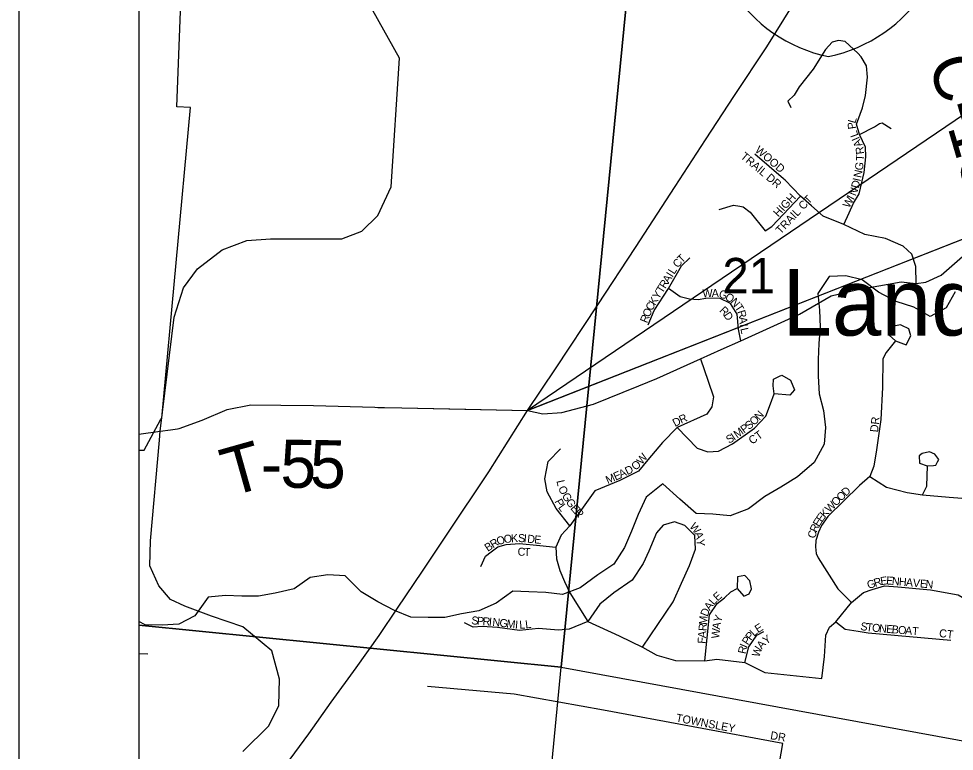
# Model space of a CAD drawing. Extents: x 0 to 34, y -4 to 22.
# Drawn here: x 2 to 2.78, y 14.625 to 15.235 of the extents above; entities that cross this region are included whole.
import ezdxf

# ---------------------------------------------------------------- set-up
doc = ezdxf.new("R2010")
doc.units = 0
for name, color, linetype in [('GM_X_City_Street', 7, 'Continuous'), ('GM_X_Corporation', 7, 'Continuous'), ('GM_X_County_Road', 7, 'Continuous'), ('GM_X_County_Road_Text', 7, 'Continuous'), ('GM_X_Interstate_Route', 7, 'Continuous'), ('GM_X_Interstate_Shield', 7, 'Continuous'), ('GM_X_Minor_River', 7, 'Continuous'), ('GM_X_Section', 7, 'Continuous'), ('GM_X_Section_Text', 7, 'Continuous'), ('GM_X_Township_Road', 7, 'Continuous'), ('GM_X_Township_Road_Text', 7, 'Continuous'), ('GM_X_Township_Subdivision', 7, 'Continuous'), ('GM_X_Township_Subdivision_Text', 7, 'Continuous'), ('GM_X_Unincorporated_Text', 7, 'Continuous'), ('SH_Data', 7, 'Continuous'), ('SH_Text', 7, 'Continuous'), ('SN_P_Text', 7, 'Continuous'), ('TX_P_100', 7, 'Continuous')]:
    doc.layers.add(name, color=color, linetype=linetype)

msp = doc.modelspace()

# ---------------------------------------------------------------- linework, layer by layer
at = {"layer": 'GM_X_City_Street'}
msp.add_lwpolyline([(2.1, 14.88889), (2.11793, 14.8915), (2.12638, 14.89252)], dxfattribs=at)
at = {"layer": 'GM_X_Corporation'}
msp.add_lwpolyline([(2.1, 18.31673), (2.1, 14.87547), (2.10462, 14.87567), (2.11825, 14.9007), (2.11921, 14.9021), (2.14326, 15.16102), (2.1318, 15.16159), (2.14466, 15.49475), (2.17937, 15.49536), (2.18562, 15.85514)], dxfattribs=at)
at = {"layer": 'GM_X_County_Road'}
msp.add_lwpolyline([(2.18675, 14.62469), (2.20845, 14.6459), (2.21684, 14.66293), (2.21733, 14.68488), (2.21091, 14.70857), (2.18675, 14.72831), (2.1606, 14.73719), (2.1384, 14.74558), (2.12656, 14.75125), (2.11669, 14.7626), (2.10929, 14.77937), (2.10979, 14.80009), (2.11744, 14.88402), (2.11793, 14.8915), (2.12952, 14.98623), (2.13717, 15.01066), (2.149, 15.02645), (2.16944, 15.04246), (2.18995, 15.05013), (2.20971, 15.05148), (2.26918, 15.05161), (2.28602, 15.05784), (2.29927, 15.07109), (2.31037, 15.09492), (2.31728, 15.20201), (2.29503, 15.24176)], dxfattribs=at)
at = {"layer": 'GM_X_Interstate_Route'}
msp.add_lwpolyline([(2.22223, 14.61282), (2.24176, 14.63943), (2.26047, 14.6658), (2.2811, 14.69427), (2.30037, 14.72116), (2.31553, 14.74412), (2.33647, 14.77472), (2.35689, 14.8056), (2.39163, 14.85759), (2.42403, 14.90852), (2.44738, 14.94339), (2.48241, 14.99671), (2.51385, 15.04448), (2.54696, 15.09516), (2.57234, 15.13397), (2.59636, 15.17092), (2.62338, 15.21157), (2.64521, 15.2467), (2.66514, 15.28026), (2.68454, 15.31411), (2.7029, 15.34958), (2.71797, 15.38084), (2.7303, 15.40786), (2.73605, 15.42073)], dxfattribs=at)
at = {"layer": 'GM_X_Interstate_Shield'}
for centre, start, end in [((2.69965, 15.32588), 165.80665, 258.46304), ((2.64965, 15.32588), 281.53696, 14.19335)]:
    msp.add_arc(centre, 0.125, start, end, dxfattribs=at)
at = {"layer": 'GM_X_Minor_River'}
msp.add_lwpolyline([(2.78023, 15.00752), (2.77274, 14.99416), (2.75937, 14.98694), (2.74573, 14.99469), (2.73101, 14.99951), (2.71629, 15.00726), (2.70292, 15.01742), (2.68927, 15.02062), (2.67536, 15.02009), (2.66573, 15.00592), (2.66734, 14.99229), (2.66788, 14.97812), (2.66681, 14.96449), (2.66601, 14.95113), (2.66602, 14.93723), (2.66709, 14.92253), (2.67057, 14.90863), (2.67218, 14.89446), (2.67111, 14.88056), (2.66282, 14.86532), (2.64892, 14.8533), (2.63501, 14.84474), (2.62163, 14.83699), (2.60799, 14.82683), (2.59274, 14.82095), (2.5783, 14.82229), (2.56439, 14.82283), (2.55074, 14.83486), (2.53683, 14.84742), (2.52292, 14.83646), (2.51623, 14.82202), (2.51062, 14.80813), (2.50473, 14.79449), (2.49591, 14.78059), (2.48253, 14.77177), (2.46782, 14.76082), (2.45311, 14.75547), (2.4392, 14.75707), (2.42502, 14.75761), (2.41164, 14.75814), (2.39773, 14.74825), (2.38329, 14.74184), (2.36884, 14.73917), (2.35493, 14.73623), (2.34129, 14.73623), (2.32684, 14.73649), (2.3132, 14.74211), (2.29929, 14.74932), (2.28537, 14.75761), (2.272, 14.77098), (2.25755, 14.77178), (2.24283, 14.76964), (2.22946, 14.76002), (2.21368, 14.75654), (2.19977, 14.75387), (2.18586, 14.75387), (2.17221, 14.75467), (2.15777, 14.75307), (2.1468, 14.73757), (2.13343, 14.73062), (2.11951, 14.72982), (2.10534, 14.73008), (2.1, 14.7329)], dxfattribs=at)
at = {"layer": 'GM_X_Section'}
for points in [[(2.1, 15.4645), (2.1, 14.72994), (2.45205, 14.69485), (2.52415, 15.42985)], [(3.22638, 15.37568), (2.52415, 15.42985), (2.45205, 14.69485), (3.15948, 14.56518), (3.22638, 15.2856)], [(2.1, 14.72994), (2.1, 14.1), (2.39471, 14.1), (2.45205, 14.69485)]]:
    msp.add_lwpolyline(points, close=True, dxfattribs=at)
at = {"layer": 'GM_X_Township_Road'}
for points in [[(2.58541, 14.95936), (2.60177, 14.96673), (2.65066, 14.98879), (2.67707, 15.00413), (2.69809, 15.00909), (2.73541, 15.0157), (2.7477, 15.01426), (2.75573, 15.01552), (2.76874, 15.02131), (2.78855, 15.03885), (2.8638, 15.08456)], [(2.46303, 14.90959), (2.47896, 14.91387), (2.51674, 14.9291), (2.53172, 14.93514), (2.56812, 14.95156), (2.58541, 14.95936)], [(2.1336, 14.89372), (2.15295, 14.90063), (2.17367, 14.90951), (2.1934, 14.91346), (2.21836, 14.91312)], [(2.21836, 14.91312), (2.24576, 14.91276), (2.29674, 14.91128), (2.29915, 14.91124)], [(2.29915, 14.91124), (2.30471, 14.91115), (2.3192, 14.91092), (2.37261, 14.9097)], [(2.37261, 14.9097), (2.42403, 14.90852), (2.43661, 14.90581), (2.45264, 14.9068), (2.46303, 14.90959)], [(2.12638, 14.89252), (2.13223, 14.89323), (2.1336, 14.89372)]]:
    msp.add_lwpolyline(points, dxfattribs=at)
at = {"layer": 'GM_X_Township_Subdivision'}
msp.add_line((2.1, 14.70611), (2.1077, 14.706), dxfattribs=at)
for points in [[(2.68744, 15.06353), (2.69208, 15.07325), (2.69552, 15.08132), (2.7003, 15.08909), (2.70441, 15.10674), (2.70583, 15.11973), (2.70547, 15.12782), (2.70059, 15.13844), (2.69804, 15.14716), (2.703, 15.16067), (2.7056, 15.17108), (2.70721, 15.18632), (2.70629, 15.19571), (2.70197, 15.20318), (2.69924, 15.20613), (2.68874, 15.21595), (2.68304, 15.21669), (2.67771, 15.21545), (2.67213, 15.20925), (2.66209, 15.19289), (2.65032, 15.17814), (2.64611, 15.17133), (2.6409, 15.16612), (2.64338, 15.16092)], [(2.70059, 15.13844), (2.71311, 15.14476), (2.71729, 15.14756), (2.71939, 15.14826), (2.72706, 15.14337)], [(2.63736, 15.10147), (2.61345, 15.12213)], [(2.7477, 15.01426), (2.74739, 15.02855), (2.7441, 15.03887), (2.73692, 15.04559), (2.72213, 15.05173), (2.70508, 15.05516), (2.68744, 15.06353), (2.67025, 15.07041), (2.66054, 15.07893), (2.65142, 15.087), (2.63871, 15.1003), (2.63736, 15.10147)], [(2.6008, 15.07866), (2.60374, 15.07818), (2.60941, 15.0737), (2.62197, 15.0583), (2.6275, 15.06174), (2.65142, 15.087)], [(2.58356, 15.07594), (2.59551, 15.07953), (2.6008, 15.07866)], [(2.52436, 14.97982), (2.52944, 14.99193), (2.5414, 15.01032), (2.55217, 15.029), (2.55919, 15.03573)], [(2.60177, 14.96673), (2.59977, 14.97636), (2.5985, 14.98894), (2.59297, 14.99761), (2.58385, 15.00225), (2.57249, 15.0018), (2.56607, 15.0009), (2.55904, 15.0012), (2.55112, 15.00314), (2.5414, 15.01032)], [(2.73595, 14.97934), (2.73479, 14.97988), (2.7277, 14.97852), (2.7252, 14.97143), (2.73045, 14.96659), (2.72292, 14.95693), (2.71999, 14.95156), (2.71982, 14.92767), (2.71838, 14.9011), (2.71486, 14.87576), (2.71249, 14.86219), (2.70919, 14.85356), (2.70057, 14.84612), (2.67412, 14.82026), (2.66882, 14.81271), (2.66632, 14.80739), (2.66431, 14.80037), (2.66384, 14.79511), (2.66457, 14.7896), (2.66626, 14.78596), (2.68263, 14.76012), (2.69392, 14.7487)], [(2.73058, 14.96659), (2.73948, 14.96335), (2.74339, 14.97075), (2.74167, 14.97669), (2.73595, 14.97934)], [(2.56812, 14.95156), (2.57456, 14.93312), (2.57899, 14.91991), (2.57756, 14.91165), (2.57334, 14.90551), (2.54856, 14.89456), (2.53645, 14.88209), (2.52416, 14.86749), (2.51632, 14.85805), (2.50083, 14.85039), (2.48017, 14.84166), (2.45916, 14.81246), (2.45203, 14.8048), (2.44758, 14.79483), (2.44811, 14.78503), (2.45096, 14.77541), (2.45488, 14.76633), (2.4592, 14.75687), (2.47407, 14.73282), (2.50035, 14.72093), (2.51968, 14.7115), (2.53121, 14.70516)], [(2.54856, 14.89456), (2.56539, 14.8773), (2.57406, 14.87411), (2.58295, 14.87479), (2.59481, 14.88072), (2.61305, 14.89394), (2.62263, 14.90398), (2.6265, 14.91424), (2.62946, 14.92247), (2.62864, 14.92911), (2.62894, 14.9348), (2.63172, 14.93607), (2.63387, 14.93706)], [(2.63387, 14.93706), (2.63588, 14.93798), (2.64302, 14.93391), (2.64635, 14.92586), (2.64263, 14.92135), (2.62959, 14.92247)], [(2.70919, 14.85356), (2.72305, 14.84468), (2.74018, 14.84036), (2.75317, 14.83847), (2.77538, 14.8364), (2.79307, 14.83509), (2.80455, 14.83527), (2.81566, 14.83998), (2.8309, 14.84732), (2.84126, 14.85598), (2.85161, 14.86727), (2.85763, 14.87744), (2.86413, 14.89523), (2.87518, 14.92501), (2.88216, 14.93306), (2.88605, 14.93709), (2.88981, 14.94044), (2.89234, 14.9419)], [(2.45916, 14.81246), (2.44776, 14.82706), (2.44045, 14.84095), (2.43832, 14.85182), (2.44117, 14.86607), (2.4515, 14.87657)], [(2.76557, 14.86576), (2.76667, 14.86786), (2.76343, 14.87212), (2.75892, 14.87408), (2.75287, 14.87282), (2.75031, 14.87078), (2.75053, 14.86461), (2.75695, 14.86251)], [(2.75317, 14.83847), (2.75675, 14.84556), (2.75709, 14.86251), (2.76215, 14.86292), (2.76418, 14.86309), (2.76557, 14.86576)], [(2.51968, 14.7115), (2.54522, 14.74918), (2.55216, 14.7648), (2.55885, 14.77943), (2.56405, 14.79306), (2.56331, 14.80446), (2.55513, 14.81289), (2.54646, 14.81586), (2.53704, 14.81313), (2.53133, 14.80669), (2.52514, 14.79157), (2.52043, 14.78116), (2.51101, 14.76728), (2.49589, 14.75662), (2.48424, 14.74745), (2.47407, 14.73282), (2.45871, 14.72663), (2.44978, 14.72563), (2.43318, 14.72712), (2.41731, 14.72539), (2.39897, 14.72786), (2.38608, 14.72861), (2.37864, 14.72811), (2.37145, 14.73183)], [(2.39353, 14.79078), (2.39914, 14.795), (2.40626, 14.79714), (2.41731, 14.79795), (2.43422, 14.79625), (2.44758, 14.79483)], [(2.38507, 14.77862), (2.38899, 14.78735), (2.39353, 14.79078)], [(2.5716, 14.70014), (2.57545, 14.73848), (2.58208, 14.7479), (2.58817, 14.75251), (2.59347, 14.7577), (2.59868, 14.76041), (2.60407, 14.7539), (2.60873, 14.75583), (2.61045, 14.76007), (2.60913, 14.76665), (2.60508, 14.77121), (2.59891, 14.76999), (2.59868, 14.76054)], [(2.69392, 14.7487), (2.70388, 14.75693), (2.71105, 14.75946), (2.72128, 14.76251), (2.73257, 14.76171), (2.75965, 14.75932), (2.78276, 14.75507), (2.80056, 14.74485), (2.81211, 14.7325), (2.82008, 14.72254), (2.83031, 14.70607), (2.83986, 14.68987)], [(2.53121, 14.70516), (2.53183, 14.70481), (2.5472, 14.70035), (2.5716, 14.70014), (2.58161, 14.70149), (2.60508, 14.69865), (2.62167, 14.69043), (2.66921, 14.68534), (2.67151, 14.70362), (2.67254, 14.72148), (2.67559, 14.72825), (2.68077, 14.73263), (2.69392, 14.7487)], [(2.68077, 14.73263), (2.68864, 14.7266), (2.6994, 14.72481), (2.70792, 14.72331), (2.77653, 14.71733)], [(2.60508, 14.69865), (2.60834, 14.71169), (2.6151, 14.72137), (2.62093, 14.72451)], [(2.63668, 14.63132), (2.48718, 14.65895), (2.41278, 14.67241), (2.34075, 14.67879)], [(2.62393, 14.56897), (2.63267, 14.60888), (2.63668, 14.63132)]]:
    msp.add_lwpolyline(points, dxfattribs=at)
at = {"layer": 'SH_Data'}
for p, q in [((2, 21), (2, 14)), ((2.1, 20.9), (2.1, 14.1)), ((2.45264, 14.9068), (2.47896, 14.91387)), ((2.3192, 14.91092), (2.42403, 14.90852)), ((2.42403, 14.90852), (2.43661, 14.90581)), ((2.43661, 14.90581), (2.45264, 14.9068))]:
    msp.add_line(p, q, dxfattribs=at)
at = {"layer": 'SH_Text'}
msp.add_line((3.22638, 15.22445), (2.42403, 14.90852), dxfattribs=at)
at = {"layer": 'SN_P_Text'}
msp.add_lwpolyline([(8.9, 14.1), (8.9, 20.9), (2.1, 20.9), (2.1, 14.1)], close=True, dxfattribs=at)
at = {"layer": 'TX_P_100'}
msp.add_lwpolyline([(3.22638, 15.45282), (2.42403, 14.90852), (3.22638, 15.22445)], close=True, dxfattribs=at)

# ---------------------------------------------------------------- texts
at = {"layer": 'GM_X_County_Road_Text'}
msp.add_text('C-15', height=0.04, rotation=286.37047, dxfattribs=at).set_placement((2.75786, 15.19905))
at = {"layer": 'GM_X_Section_Text'}
msp.add_text('21', height=0.029444, rotation=0.00001, dxfattribs=at).set_placement((2.58636, 15.00623))
at = {"layer": 'GM_X_Township_Road_Text'}
for s, rotation, p in [('T', 15.74525, (2.17569, 14.83665)), ('5', 359.37029, (2.21793, 14.84438)), ('5', 359.19857, (2.24253, 14.84411)), ('-', 0.02342, (2.20162, 14.84437))]:
    msp.add_text(s, height=0.04, rotation=rotation, dxfattribs=at).set_placement(p)
at = {"layer": 'GM_X_Township_Subdivision_Text'}
for s, height, rotation, p in [('P', 0.00667, 98.30785, (2.69783, 15.14338)), ('L', 0.00667, 74.26095, (2.6971, 15.14729)), ('L', 0.00667, 109.52338, (2.69977, 15.13759)), ('I', 0.00667, 113.14119, (2.70088, 15.13499)), ('A', 0.00667, 113.84113, (2.70324, 15.12965)), ('TRAIL DR', 0.006667, 320.08143, (2.60092, 15.11928)), ('WOOD', 0.006667, 319.68357, (2.61298, 15.12455)), ('R', 0.00667, 97.58106, (2.7045, 15.12243)), ('T', 0.00667, 86.48176, (2.70426, 15.11634)), ('N', 0.00667, 78.22266, (2.70191, 15.102)), ('G', 0.00667, 81.98697, (2.70319, 15.10821)), ('D', 0.00667, 77.12311, (2.6999, 15.09327)), ('I', 0.00667, 76.94968, (2.70121, 15.09898)), ('N', 0.00667, 68.45973, (2.69742, 15.08676)), ('HIGH', 0.006667, 47.29375, (2.63296, 15.0693)), ('TRAIL CT', 0.006667, 46.92942, (2.63489, 15.05502)), ('W', 0.00667, 61.60018, (2.69203, 15.07668)), ('I', 0.00667, 61.61676, (2.69566, 15.08339)), ('T', 0.00667, 43.80248, (2.55254, 15.03089)), ('C', 0.00667, 52.54244, (2.54951, 15.0269)), ('I', 0.00667, 58.16665, (2.54466, 15.01907)), ('L', 0.00667, 58.17415, (2.5462, 15.02156)), ('R', 0.00667, 58.1697, (2.53878, 15.0096)), ('A', 0.00667, 58.1591, (2.54156, 15.01408)), ('Y', 0.00667, 58.1591, (2.53321, 15.00062)), ('T', 0.00667, 58.18209, (2.5363, 15.00561)), ('W', 0.00667, 2.01781, (2.56987, 15.00282)), ('A', 0.00667, 0.34976, (2.57744, 15.00309)), ('G', 0.00667, 340.20359, (2.5827, 15.00323)), ('C', 0.00667, 62.01181, (2.52771, 14.99107)), ('K', 0.00667, 58.39535, (2.53014, 14.99563)), ('O', 0.00667, 328.98378, (2.58791, 15.00139)), ('N', 0.00667, 311.53552, (2.59252, 14.99871)), ('O', 0.00667, 67.69119, (2.52556, 14.9858)), ('R', 0.00667, 316.40807, (2.58336, 14.9913)), ('D', 0.00667, 303.50216, (2.58693, 14.98797)), ('T', 0.00667, 302.73523, (2.59625, 14.99453)), ('R', 0.00667, 287.43661, (2.59859, 14.99101)), ('R', 0.00667, 68.04524, (2.52359, 14.98091)), ('A', 0.00667, 276.21952, (2.6001, 14.98631)), ('I', 0.00667, 277.46088, (2.60075, 14.98032)), ('L', 0.00667, 282.59328, (2.60125, 14.97677)), ('R', 0.00667, 23.90331, (2.55197, 14.89752)), ('N', 0.00667, 47.48634, (2.61712, 14.90006)), ('D', 0.00667, 28.35404, (2.54693, 14.89479)), ('P', 0.00667, 35.85746, (2.60435, 14.88931)), ('S', 0.00667, 37.45495, (2.60832, 14.89218)), ('O', 0.00667, 45.19016, (2.61278, 14.89568)), ('DR', 0.006667, 83.982, (2.71594, 14.89023)), ('I', 0.00667, 35.23056, (2.59618, 14.88345)), ('M', 0.00667, 35.79728, (2.59864, 14.88519)), ('CT', 0.006667, 35.54358, (2.61107, 14.88003)), ('S', 0.00667, 31.60571, (2.5918, 14.88074)), ('W', 0.00667, 51.04751, (2.51927, 14.86308)), ('O', 0.00667, 40.73107, (2.51391, 14.8583)), ('E', 0.00667, 24.42348, (2.49735, 14.85012)), ('A', 0.00667, 25.73401, (2.50177, 14.85213)), ('D', 0.00667, 26.16711, (2.50711, 14.8547)), ('L', 0.00667, 282.47252, (2.44802, 14.84994)), ('M', 0.00667, 23.68881, (2.49082, 14.84725)), ('O', 0.00667, 291.76547, (2.44938, 14.84423)), ('D', 0.00667, 44.26664, (2.68937, 14.83667)), ('P', 0.00667, 297.15156, (2.44633, 14.83298)), ('G', 0.00667, 303.14924, (2.45223, 14.8375)), ('G', 0.00667, 304.11771, (2.4555, 14.83249)), ('O', 0.00667, 44.2736, (2.68096, 14.82848)), ('O', 0.00667, 44.24269, (2.68516, 14.83257)), ('L', 0.00667, 307.27843, (2.44914, 14.82773)), ('E', 0.00667, 310.77053, (2.4593, 14.82696)), ('R', 0.00667, 310.39322, (2.46236, 14.82341)), ('K', 0.00667, 49.48641, (2.67186, 14.81876)), ('W', 0.00667, 44.84543, (2.67557, 14.82311)), ('E', 0.00667, 58.13652, (2.66683, 14.81115)), ('E', 0.00667, 54.72594, (2.66924, 14.81505)), ('W', 0.00667, 308.48391, (2.55846, 14.81184)), ('R', 0.00667, 66.15093, (2.66481, 14.80654)), ('O', 0.00667, 18.87031, (2.39937, 14.79622)), ('O', 0.00667, 7.84883, (2.40459, 14.79804)), ('K', 0.00667, 2.75542, (2.41025, 14.79883)), ('S', 0.00667, 357.51282, (2.41595, 14.79911)), ('I', 0.00667, 354.48509, (2.42054, 14.79891)), ('D', 0.00667, 354.28506, (2.42346, 14.79863)), ('E', 0.00667, 354.45292, (2.42932, 14.79805)), ('A', 0.00667, 288.663, (2.56292, 14.8064)), ('C', 0.00667, 77.09456, (2.66373, 14.80171)), ('B', 0.00667, 33.52169, (2.39084, 14.79079)), ('R', 0.00667, 30.91377, (2.39518, 14.79367)), ('Y', 0.00667, 274.90159, (2.56471, 14.80125)), ('C', 0.00667, 357.8142, (2.41557, 14.78778)), ('T', 0.00667, 357.07482, (2.42082, 14.78758)), ('G', 0.00667, 17.32925, (2.70799, 14.75988)), ('R', 0.00667, 17.31345, (2.71359, 14.76163)), ('E', 0.00667, 8.11464, (2.71836, 14.76314)), ('E', 0.00667, 356.44582, (2.72265, 14.76379)), ('N', 0.00667, 354.6809, (2.72728, 14.7635)), ('H', 0.00667, 354.65914, (2.73312, 14.76296)), ('A', 0.00667, 354.67618, (2.73896, 14.76241)), ('V', 0.00667, 354.65914, (2.7448, 14.76187)), ('E', 0.00667, 354.66897, (2.75065, 14.76132)), ('N', 0.00667, 353.97841, (2.7553, 14.76089)), ('E', 0.00667, 41.09337, (2.58214, 14.74946)), ('L', 0.00667, 48.51848, (2.5792, 14.74611)), ('D', 0.00667, 67.73994, (2.57379, 14.73646)), ('A', 0.00667, 53.48415, (2.5758, 14.74151)), ('S', 0.00667, 355.46093, (2.37697, 14.73061)), ('P', 0.00667, 355.49407, (2.38165, 14.73024)), ('R', 0.00667, 355.47837, (2.38633, 14.72987)), ('I', 0.00667, 355.45047, (2.39159, 14.72945)), ('N', 0.00667, 354.76996, (2.3945, 14.72922)), ('G', 0.00667, 352.96715, (2.40028, 14.72869)), ('M', 0.00667, 352.89757, (2.40611, 14.72797)), ('I', 0.00667, 354.89007, (2.41334, 14.72708)), ('L', 0.00667, 3.01669, (2.4173, 14.7268)), ('L', 0.00667, 6.24623, (2.42239, 14.72708)), ('M', 0.00667, 85.67951, (2.57339, 14.72998)), ('Y', 0.00667, 72.00051, (2.58506, 14.73148)), ('R', 0.00667, 85.68735, (2.57299, 14.72472)), ('W', 0.00667, 84.61226, (2.58362, 14.71845)), ('A', 0.00667, 82.17281, (2.58433, 14.72597)), ('L', 0.00667, 42.75879, (2.61277, 14.72007)), ('E', 0.00667, 32.46281, (2.61596, 14.72306)), ('S', 0.00667, 350.7263, (2.70097, 14.7259)), ('T', 0.00667, 353.08809, (2.7059, 14.7251)), ('O', 0.00667, 355.20641, (2.71082, 14.72451)), ('N', 0.00667, 355.30818, (2.71668, 14.72402)), ('E', 0.00667, 355.29535, (2.72253, 14.72354)), ('B', 0.00667, 355.31759, (2.72721, 14.72315)), ('O', 0.00667, 355.29625, (2.73247, 14.72272)), ('A', 0.00667, 355.30818, (2.73832, 14.72224)), ('T', 0.00667, 355.29535, (2.74417, 14.72176)), ('CT', 0.006667, 353.28047, (2.76661, 14.72004)), ('F', 0.00667, 85.67883, (2.5722, 14.71418)), ('A', 0.00667, 85.69154, (2.57255, 14.71887)), ('P', 0.00667, 56.51453, (2.60759, 14.71275)), ('P', 0.00667, 52.45805, (2.61011, 14.71656)), ('Y', 0.00667, 33.37482, (2.62264, 14.71345)), ('R', 0.00667, 78.21388, (2.60565, 14.70548)), ('I', 0.00667, 67.58182, (2.60663, 14.71034)), ('W', 0.00667, 70.04418, (2.61688, 14.70272)), ('A', 0.00667, 49.05258, (2.61916, 14.70934)), ('TOWNSLEY', 0.006667, 349.28657, (2.54729, 14.64963)), ('DR', 0.006667, 350.53177, (2.62587, 14.63497))]:
    msp.add_text(s, height=height, rotation=rotation, dxfattribs=at).set_placement(p)
at = {"layer": 'GM_X_Unincorporated_Text'}
msp.add_text('Landen', height=0.055556, rotation=0.00001, dxfattribs=at).set_placement((2.63623, 14.97103))

doc.saveas('drawing.dxf')
